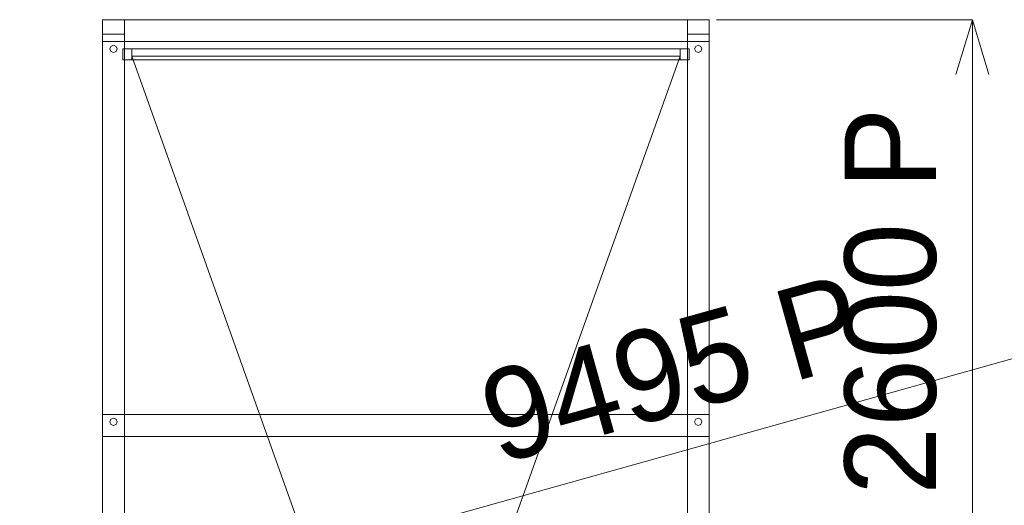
# Model space of a CAD drawing. Header units: millimetres. Extents: x -2233 to 61924, y -68080 to 6847.
# Tile 709 of 1056: x 4043 to 6737, y 2372 to 3700. Entities that reach past the tile are written whole.
import ezdxf

# ---------------------------------------------------------------- set-up
doc = ezdxf.new("R2010")
doc.units = ezdxf.units.MM
doc.layers.add('COTAS_P', color=1, linetype='Continuous', lineweight=0)
doc.layers.add('lateral_dosificador', color=7, linetype='Continuous', lineweight=0)
doc.dimstyles.new('R19_100', dxfattribs={"dimtxt": 250, "dimasz": 150, "dimexe": 150, "dimexo": 80, "dimgap": 100, "dimtad": 1, "dimtih": 1, "dimtoh": 1, "dimdsep": 46, "dimcen": 0.09, "dimadec": 0, "dimazin": 0, "dimtfac": 1, "dimtdec": 4, "dimtofl": 0, "dimtmove": 0, "dimatfit": 3, "dimfxl": 1, "dimtolj": 1, "dimtzin": 0, "dimarcsym": 0})

# ---------------------------------------------------------------- blocks, each defined once
blk = doc.blocks.new('DIM_R28_1')
at = {"layer": 'COTAS_P'}
for p, q in [((807.3, 1106.7), (9950.7, 3666.7)), ((9950.7, 3666.7), (9794.1, 3669.6)), ((9950.7, 3666.7), (9818.4, 3582.9)), ((10193.4, 2800), (9950.7, 3666.7)), ((807.3, 1106.7), (939.7, 1190.4)), ((1050, 240), (807.3, 1106.7)), ((807.3, 1106.7), (963.9, 1103.8))]:
    blk.add_line(p, q, dxfattribs=at)
blk.add_text('9495 P', height=250, rotation=15.6414, dxfattribs=at).set_placement((5352.1, 2483))
blk = doc.blocks.new('DIM_R28_24')
at = {"layer": 'COTAS_P'}
for p, q in [((5950, 3700), (6650, 3700)), ((6650, 3700), (6605, 3550)), ((6650, 1100), (6650, 3700)), ((6650, 3700), (6695, 3550)), ((6650, 1100), (6605, 1250)), ((6650, 1100), (6695, 1250)), ((5950, 1100), (6650, 1100))]:
    blk.add_line(p, q, dxfattribs=at)
blk.add_text('2600 P', height=250, rotation=90, dxfattribs=at).set_placement((6550, 2400))

msp = doc.modelspace()

# ---------------------------------------------------------------- linework, layer by layer
at = {"layer": 'lateral_dosificador'}
for p, q in [((4330, 3700), (4270, 3700)), ((4270, 3700), (4270, 3640)), ((5870, 3700), (4330, 3700)), ((4330, 3700), (4330, 3640)), ((5870, 3640), (5870, 3700)), ((5930, 3700), (5870, 3700)), ((5930, 3640), (5930, 3700)), ((4330, 3660), (4270, 3660)), ((4270, 3660), (4270, 2100)), ((4270, 3660), (4270, 1120)), ((4330, 3640), (4270, 3640)), ((4330, 2100), (4330, 3660)), ((4330, 1120), (4330, 3660)), ((5870, 3640), (4330, 3640)), ((5930, 3660), (5870, 3660)), ((5870, 3660), (5870, 2100)), ((5870, 3660), (5870, 1120)), ((5930, 3640), (5870, 3640)), ((5930, 2100), (5930, 3660)), ((5930, 1120), (5930, 3660)), ((4292.929, 3627.071), (4290, 3620)), ((4290, 3620), (4292.929, 3612.929)), ((4300, 3630), (4292.929, 3627.071)), ((4292.929, 3612.929), (4300, 3610)), ((4307.071, 3627.071), (4300, 3630)), ((4300, 3610), (4307.071, 3612.929)), ((4310, 3620), (4307.071, 3627.071)), ((4307.071, 3612.929), (4310, 3620)), ((5875, 3620), (4325, 3620)), ((4325, 3620), (4325, 3590)), ((4350, 3620), (4325, 3620)), ((4350, 3590), (4350, 3620)), ((5875, 3620), (5850, 3620)), ((5850, 3620), (5850, 3590)), ((5875, 3590), (5875, 3620)), ((5892.929, 3627.071), (5890, 3620)), ((5890, 3620), (5892.929, 3612.929)), ((5900, 3630), (5892.929, 3627.071)), ((5892.929, 3612.929), (5900, 3610)), ((5907.071, 3627.071), (5900, 3630)), ((5900, 3610), (5907.071, 3612.929)), ((5910, 3620), (5907.071, 3627.071)), ((5907.071, 3612.929), (5910, 3620)), ((5875, 3590), (4325, 3590)), ((4350, 3590), (4325, 3590)), ((4850, 2200), (4350, 3600)), ((4350, 3600), (5850, 3600)), ((5850, 3600), (5350, 2200)), ((5875, 3590), (5850, 3590)), ((4330, 2620), (4270, 2620)), ((4270, 2620), (4270, 2560)), ((5870, 2620), (4330, 2620)), ((4330, 2620), (4330, 2560)), ((5870, 2560), (5870, 2620)), ((5930, 2620), (5870, 2620)), ((5930, 2560), (5930, 2620)), ((4292.929, 2607.071), (4290, 2600)), ((4290, 2600), (4292.929, 2592.929)), ((4300, 2610), (4292.929, 2607.071)), ((4292.929, 2592.929), (4300, 2590)), ((4307.071, 2607.071), (4300, 2610)), ((4300, 2590), (4307.071, 2592.929)), ((4310, 2600), (4307.071, 2607.071)), ((4307.071, 2592.929), (4310, 2600)), ((5892.929, 2607.071), (5890, 2600)), ((5890, 2600), (5892.929, 2592.929)), ((5900, 2610), (5892.929, 2607.071)), ((5892.929, 2592.929), (5900, 2590)), ((5907.071, 2607.071), (5900, 2610)), ((5900, 2590), (5907.071, 2592.929)), ((5910, 2600), (5907.071, 2607.071)), ((5907.071, 2592.929), (5910, 2600)), ((4330, 2560), (4270, 2560)), ((5870, 2560), (4330, 2560)), ((5930, 2560), (5870, 2560))]:
    msp.add_line(p, q, dxfattribs=at)

# ---------------------------------------------------------------- dimensions: what is measured, and where the dimension line sits
at = {"layer": 'COTAS_P'}
for p1, p2, distance, picture, middle in [((5950, 1100), (5950, 3700), -700, 'DIM_R28_24', (6650, 2400)), ((1050, 240), (10193.381, 2800), 900, 'DIM_R28_1', (5379.037, 2386.671))]:
    dim = msp.add_aligned_dim(p1=p1, p2=p2, distance=distance, text='<> P', dimstyle='R19_100', dxfattribs=at)
    dim.commit()
    dim.dimension.update_dxf_attribs({"geometry": picture, "text_midpoint": middle})

doc.saveas('drawing.dxf')
